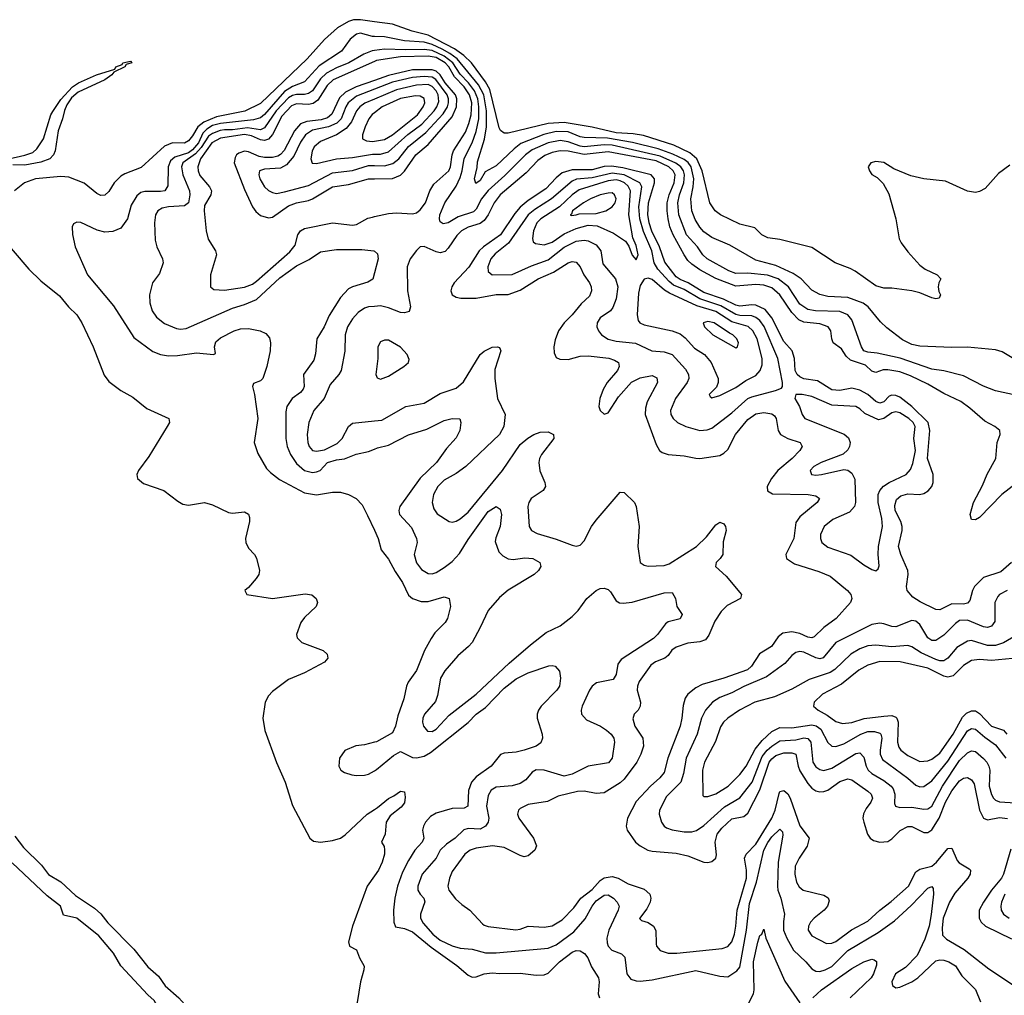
# Model space of a CAD drawing. Header units: inches. Extents: x 501365 to 657855, y 482276 to 547543.
# Tile 360 of 656: x 558224 to 563154, y 510503 to 515387. Entities that reach past the tile are written whole.
import ezdxf

# ---------------------------------------------------------------- set-up
doc = ezdxf.new("R2010")
doc.units = ezdxf.units.IN
doc.header["$MEASUREMENT"] = 0
doc.layers.add('A5551', color=7, linetype='Continuous')
doc.layers.add('A5561', color=7, linetype='Continuous')

msp = doc.modelspace()

# ---------------------------------------------------------------- linework, layer by layer
at = {"layer": 'A5551', "color": 5}
for points, elevation in [([(560000, 515376.6), (559930, 515386.7), (559894.6, 515385.4), (559870, 515378), (559814.7, 515345.3), (559750, 515288.1), (559663.6, 515190), (559430, 514966.5), (559350.9, 514929.1), (559210, 514900), (559145.5, 514874.5), (559115.5, 514850), (559090, 514804.8), (559070, 514780.3), (559050, 514768.5), (558990, 514769.9), (558950, 514753.4), (558833.1, 514646.8), (558750, 514615.7), (558730, 514603.6), (558697.6, 514570), (558670, 514526.4), (558650, 514508.2), (558630, 514507), (558610, 514517), (558547.8, 514567.8), (558470, 514598.9), (558430, 514602.5), (558303.6, 514590), (558247.8, 514570), (558198.3, 514530)], 1820), ([(560000, 515302.8), (559990, 515303.2), (559930, 515318.5), (559910, 515315), (559879.5, 515290), (559835.5, 515230), (559723.5, 515156.5), (559650, 515076), (559590, 515053), (559550, 515027.7), (559450, 514912.5), (559430, 514895.8), (559394.5, 514885.5), (559230, 514867.9), (559190, 514856.3), (559160.5, 514839.5), (559141.9, 514818.1), (559119.3, 514770), (559090, 514734.8), (559070, 514721.1), (559001.1, 514698.9), (558979.4, 514680.7), (558967.8, 514650), (558965.1, 514554.9), (558950.2, 514530), (558930, 514526.3), (558850, 514527.1), (558830, 514521.1), (558810, 514504.8), (558782.3, 514457.7), (558764.1, 514390), (558730, 514344), (558690, 514325.7), (558650, 514322.6), (558612.9, 514332.9), (558530, 514372.3), (558510, 514373.2), (558494.4, 514365.6), (558487.3, 514350), (558488, 514312), (558501.7, 514250), (558564.5, 514110), (558694.5, 513954.5), (558795.5, 513795.5), (558890, 513726), (558930, 513710.2), (558970, 513703.8), (559014.9, 513705.1), (559110, 513719.8), (559195.3, 513710), (559204.8, 513715.2), (559200.2, 513750), (559205.6, 513774.4), (559230, 513794.6), (559298.4, 513830), (559330, 513839.4), (559370, 513841.5), (559428.9, 513828.9), (559456.7, 513816.7), (559474.2, 513794.2), (559479.3, 513770), (559478, 513730), (559461.8, 513650), (559441.3, 513590), (559430, 513579.8), (559394, 513566), (559390.2, 513550), (559399.9, 513510), (559416.6, 513390), (559397.5, 513270), (559416.1, 513216.1), (559460.6, 513140.6), (559480, 513120), (559525.5, 513085.5), (559650, 513018.9), (559710, 513009), (559790, 513021.1), (559830, 513021.3), (559870.8, 513010.7), (559908.5, 512990), (559938.2, 512958.2), (559965.7, 512905.7), (560000, 512831.4)], 1840), ([(560000, 515233.2), (559988.4, 515231.6), (559946.6, 515213.4), (559871.9, 515170), (559810, 515146.3), (559760.2, 515119.8), (559729.7, 515090.3), (559690, 515030.3), (559670, 515016.6), (559650, 515011.9), (559610, 515011.8), (559590, 515007.2), (559570, 514996.1), (559508.8, 514931.2), (559450, 514844.7), (559430, 514835.7), (559364.9, 514844.9), (559290, 514835), (559250, 514834.7), (559228.1, 514832), (559190, 514817.3), (559170, 514803.6), (559132.9, 514747.1), (559105.1, 514714.9), (559041.3, 514670), (559033.9, 514650), (559041.2, 514610), (559074, 514530), (559076.5, 514510), (559069.6, 514470.4), (559050, 514455.3), (558970, 514449.9), (558937.1, 514442.9), (558915.5, 514430), (558903.5, 514410), (558899.2, 514370), (558902.5, 514282.5), (558910.2, 514250), (558938.7, 514190), (558943.1, 514170), (558923.4, 514116.6), (558888.8, 514070), (558874.7, 514010), (558875.6, 513970), (558888.3, 513930), (558910, 513898.5), (558950, 513866.5), (559010, 513840.2), (559030, 513837.7), (559058.3, 513841.7), (559290, 513942.8), (559350, 513960.6), (559410, 513986.7), (559525.9, 514094.1), (559610, 514154.3), (559673.4, 514186.6), (559730, 514225.2), (559810, 514236.1), (559936.4, 514236.4), (559998, 514230), (560000, 514228.2)], 1860), ([(558170, 514690.3), (558250, 514707.9), (558290, 514721.5), (558310, 514739.5), (558343.5, 514790), (558380.8, 514910), (558390, 514926.7), (558430, 514986.7), (558488.6, 515050), (558518.4, 515070), (558609.5, 515110), (558700.4, 515139.6), (558705.1, 515150), (558737, 515163), (558741.2, 515170), (558779.8, 515179.8), (558786, 515170), (558758, 515162), (558750.5, 515150), (558695.6, 515124.4), (558685.5, 515110), (558650, 515085.7), (558516.7, 515023.3), (558484.2, 514995.8), (558460.2, 514959.8), (558448.1, 514931.9), (558438.5, 514890), (558416.9, 514830), (558401.5, 514730), (558393.5, 514710), (558375.8, 514690), (558330, 514673.2), (558250, 514659.2), (558190, 514659.8)], 1780), ([(560000, 515178), (559793.7, 515086.3), (559763.4, 515056.6), (559716.3, 514983.7), (559693.4, 514966.6), (559670, 514962.1), (559610, 514966), (559584.5, 514955.5), (559536.4, 514903.6), (559490, 514811.8), (559470, 514789.4), (559450, 514782.3), (559430, 514784.6), (559385.5, 514805.5), (559350, 514811.3), (559230, 514793.1), (559186.1, 514770), (559128.7, 514690), (559115.7, 514650), (559117.2, 514630), (559126.4, 514606.4), (559174.4, 514550), (559185, 514530), (559181.5, 514510), (559150, 514456), (559147.2, 514430), (559157.8, 514330), (559167.3, 514287.3), (559204.6, 514230), (559208.8, 514210), (559179.6, 514110), (559179.3, 514050), (559196.5, 514036.5), (559250, 514032.2), (559350, 514047.2), (559390, 514063.1), (559410, 514078.1), (559576, 514224), (559602.7, 514257.3), (559617, 514310), (559629.9, 514330), (559650, 514341.6), (559790, 514370.1), (559890, 514357.7), (559910, 514362), (559967.5, 514392.5), (559990, 514398.9), (560000, 514401)], 1880), ([(560000, 515082.7), (559909.3, 515050.7), (559856.2, 515023.8), (559825.2, 514994.8), (559787, 514913), (559765.2, 514894.8), (559734, 514886), (559662.4, 514877.6), (559630, 514864.7), (559599.3, 514830), (559547.8, 514732.2), (559530, 514712.1), (559516.1, 514703.9), (559490, 514696.9), (559450, 514696.8), (559422.5, 514702.5), (559370, 514725.1), (559350, 514729.1), (559321.3, 514718.7), (559308.9, 514710), (559302.8, 514697.2), (559298.2, 514670), (559350, 514536.9), (559389.6, 514449.6), (559405.9, 514425.9), (559430, 514406.3), (559470, 514394.3), (559490, 514398.8), (559570, 514455.1), (559609.4, 514470.6), (559670, 514482.2), (559689.7, 514490.3), (559790, 514549.3), (559870, 514561), (559970, 514589.3), (560000, 514589.9)], 1920), ([(560000, 515038.4), (559910, 515003.6), (559868.5, 514970), (559856.4, 514950), (559833.5, 514890), (559811.9, 514868.1), (559770.2, 514849.8), (559690, 514833.2), (559654.9, 514810), (559630, 514773), (559597.1, 514702.9), (559560.2, 514659.8), (559530, 514644), (559450, 514638.4), (559425.2, 514630), (559421.2, 514610), (559426.7, 514590), (559449.5, 514550), (559470, 514531.6), (559490, 514521), (559510, 514517), (559550, 514524.6), (559670, 514556.6), (559790, 514619.4), (559890, 514632.3), (559970, 514656.7), (560000, 514656.4)], 1940), ([(560000, 514988.9), (559951.6, 514968.4), (559926.6, 514950), (559910.1, 514930), (559885.1, 514874.9), (559858.1, 514841.9), (559810, 514810.3), (559730, 514777.5), (559699.3, 514750), (559688.1, 514728.1), (559681.7, 514690), (559688.9, 514668.9), (559710, 514666.3), (559810, 514690.5), (559890, 514696.3), (559990, 514713.2), (560000, 514713.4)], 1960), ([(560000, 514920.3), (559988.4, 514911.6), (559972.7, 514890), (559953.5, 514850), (559939.8, 514810), (559941.3, 514790), (559960.7, 514780.7), (559990, 514777.6), (560000, 514779.2)], 1980), ([(558120.9, 514310), (558270, 514137.7), (558330, 514079.7), (558423.7, 514003.7), (558468.8, 513948.8), (558510, 513908.7), (558534.7, 513870), (558591.4, 513750), (558647.2, 513607.2), (558670, 513574.9), (558730, 513530.4), (558790, 513497.1), (558860.7, 513440.7), (558971, 513390), (558974, 513370), (558963, 513350), (558870, 513199.6), (558819.3, 513130), (558810.5, 513110), (558813.4, 513090), (558844.8, 513064.8), (558946, 513030), (559016.1, 512976.1), (559041.6, 512961.6), (559070, 512957.1), (559150.3, 512970.3), (559190, 512958.4), (559270, 512920.4), (559290, 512917.1), (559350, 512922.8), (559370, 512911), (559375.5, 512895.5), (559375.5, 512875.5), (559354, 512790), (559356.4, 512770), (559370, 512740.7), (559399.1, 512710), (559410, 512691), (559425.5, 512630), (559422, 512610), (559408, 512590), (559370, 512544), (559351.3, 512530), (559362, 512510), (559490, 512489.2), (559652.9, 512512.9), (559687.1, 512507.1), (559707.7, 512490), (559714.9, 512470), (559708.2, 512450), (559650, 512394.7), (559632, 512370), (559610.5, 512310), (559612.8, 512292.8), (559637.3, 512270), (559742.8, 512230), (559764, 512210), (559767.7, 512190), (559750.6, 512170), (559650, 512117.4), (559570, 512083.4), (559490, 512023.8), (559470, 512002.3), (559453.4, 511970), (559441.6, 511890), (559451, 511829), (559510, 511669.2), (559553.9, 511570), (559590, 511452.7), (559676.2, 511290), (559694.9, 511274.9), (559730, 511269.4), (559790, 511277.8), (559830, 511290.6), (559853.9, 511306.1), (559964.1, 511410), (560000, 511433.1)], 1820), ([(560000, 514120.4), (559991.5, 514088.5), (559967.8, 514072.2), (559890.2, 514049.8), (559870, 514039.6), (559830, 513996.8), (559774.2, 513905.8), (559748, 513850), (559711.8, 513790), (559705.4, 513714.5), (559697, 513683), (559645.5, 513610), (559649.2, 513550), (559643.2, 513536.8), (559630, 513519.8), (559588.9, 513490), (559561.8, 513450), (559556.1, 513423.9), (559556, 513290), (559563, 513250), (559579.4, 513210), (559610, 513164.9), (559650, 513130.2), (559690, 513120.7), (559710, 513123.2), (559729.3, 513130), (559765.2, 513170), (559810, 513183), (559850, 513188.2), (559908.1, 513211.9), (559970, 513225.9), (560000, 513237.4)], 1860), ([(560000, 513951.5), (559970, 513949.4), (559950, 513943), (559918.3, 513921.7), (559890.1, 513890), (559865.1, 513850), (559853.5, 513810), (559851.8, 513728.2), (559833.9, 513630), (559822.2, 513610), (559778.8, 513561.2), (559749.1, 513490.9), (559697.3, 513430), (559672.1, 513370), (559663.8, 513310), (559666.9, 513270), (559673.3, 513250), (559690.5, 513230.5), (559710, 513226.6), (559750, 513233.3), (559814.3, 513265.7), (559838.2, 513290), (559870.3, 513349.7), (559890, 513366.9), (560000, 513378.1)], 1880), ([(560000, 511770.1), (559950, 511757.6), (559907.7, 511752.3), (559851.3, 511728.7), (559824.7, 511690), (559822, 511650), (559832, 511630), (559850, 511618), (559887.1, 511607.1), (559910, 511602.8), (559950, 511604.9), (559970, 511610.6), (560000, 511627.1)], 1840), ([(558200.3, 511300.3), (558243.9, 511243.9), (558334, 511154), (558368.4, 511108.4), (558430.4, 511070.4), (558502.9, 511002.9), (558599, 510939), (558631.2, 510911.2), (558666.3, 510866.3), (558795, 510735), (558865, 510645), (558919.3, 510599.3), (558953.3, 510550), (559021.8, 510490), (559091.8, 510411.8), (559125.9, 510365.9), (559194.6, 510294.6), (559246.6, 510230), (559367.8, 510027.8), (559390.3, 510000)], 1780), ([(559268.3, 510000), (559257, 510017), (559229.1, 510050), (559152.2, 510192.2), (558978.6, 510378.6), (558926.4, 510426.4), (558897, 510477), (558865.4, 510505.4), (558730, 510651.3), (558694.7, 510714.7), (558620.2, 510800.2), (558510, 510888.8), (558444.1, 510904.1), (558428.6, 510950), (558361.2, 511001.2), (558186.1, 511166.1)], 1780), ([(560000, 511101), (559964.6, 511050), (559890.2, 510850), (559870.5, 510770.5), (559874.8, 510750), (559910.3, 510730.3), (559926, 510690), (559948.8, 510648.8), (559947.7, 510630), (559930.3, 510570), (559913.4, 510466.6), (559901.4, 510438.6), (559877.1, 510410), (559874.9, 510390), (559907.6, 510270), (559957, 510170), (559975, 510095), (559988.6, 510068.6), (560000, 510063.8)], 1820)]:
    msp.add_lwpolyline(points, dxfattribs=dict(at, elevation=elevation))
at = {"layer": 'A5561', "color": 5}
for points, elevation in [([(563182, 514658), (563124, 514616), (563057.5, 514542.5), (563030, 514526), (563010, 514520.9), (562970, 514527.6), (562858.4, 514578.4), (562750, 514589.7), (562685.9, 514605.9), (562600.1, 514640.1), (562550, 514672.7), (562510, 514677.2), (562486, 514670), (562471.3, 514650), (562478, 514630), (562490, 514612), (562516.9, 514596.9), (562546.4, 514566.4), (562574.9, 514514.9), (562610.6, 514390), (562627.3, 514290), (562637.3, 514270), (562670, 514224.9), (562730, 514158), (562757.3, 514137.3), (562818, 514110), (562836, 514090), (562826, 514070), (562822.8, 514050), (562826, 514026), (562834.8, 514010), (562826.8, 513993.2), (562810, 513989.5), (562790, 513994), (562730, 514019.5), (562690, 514029.5), (562590, 514043.6), (562550, 514043), (562510, 514054), (562407.4, 514127.4), (562381.8, 514141.8), (562307.3, 514170), (562190, 514246), (562030, 514286), (561970, 514294.7), (561939.5, 514310), (561904.7, 514344.7), (561830, 514363.4), (561733.3, 514410), (561705.3, 514430), (561679.4, 514470), (561640.7, 514630), (561614, 514690), (561580, 514720), (561498.3, 514758.3), (561346.7, 514806.7), (561295.5, 514815.5), (561210, 514820.9), (561090, 514848.5), (560950, 514872.5), (560870, 514867.5), (560670, 514819.5), (560650, 514818.2), (560631.3, 514831.3), (560625.2, 514845.2), (560577.6, 515037.6), (560555.5, 515075.5), (560486.5, 515170), (560448.1, 515208.1), (560401.4, 515241.4), (560270, 515309.1), (560189.3, 515329.3), (560090, 515363.6), (560000, 515376.6)], 1820), ([(563210, 513683.7), (563143.6, 513723.6), (563110, 513734.8), (562970, 513747.9), (562890, 513745.4), (562730, 513751.9), (562690, 513761.3), (562643.9, 513783.9), (562564.8, 513844.8), (562534.4, 513874.4), (562471.9, 513950), (562447.7, 513967.7), (562370, 513996.9), (562270, 514001.9), (562230, 514010.6), (562190, 514033.2), (562136, 514090), (562095.9, 514115.9), (562010, 514155.7), (561910, 514182.7), (561778.9, 514258.9), (561690, 514295.8), (561650, 514325.4), (561628.8, 514348.8), (561606.5, 514386.5), (561589.5, 514430), (561584.1, 514490), (561596.1, 514550), (561599.1, 514590), (561586.2, 514650), (561571.1, 514671.1), (561550, 514687.4), (561494, 514714), (561420.5, 514740.5), (561291.8, 514771.8), (561166.2, 514793.8), (561050, 514796.4), (561030, 514800.1), (560970, 514824.7), (560910, 514826.6), (560847.6, 514812.4), (560733.7, 514766.3), (560699.8, 514740.2), (560610, 514655.4), (560554.6, 514625.4), (560530, 514582.3), (560507.6, 514567.6), (560500.8, 514590), (560513.9, 514646.1), (560515.8, 514675.8), (560550.6, 514789.4), (560561.6, 514850), (560560.6, 514930), (560547.8, 515010), (560520.5, 515060.5), (560415.1, 515190), (560378, 515218), (560338.7, 515238.7), (560290, 515261.9), (560250, 515273.6), (560150, 515281.1), (560050, 515300.5), (560000, 515302.8)], 1840), ([(563210, 513507), (563110, 513528.2), (563050, 513552.2), (562950, 513603.7), (562850, 513629.2), (562790, 513638), (562631.9, 513691.9), (562517.5, 513717.5), (562470, 513722.7), (562450.9, 513730), (562439.1, 513750), (562390, 513884), (562369.8, 513910), (562330, 513925.7), (562209, 513929), (562170, 513935.6), (562130, 513962.6), (562072.9, 514050), (562020.8, 514090), (561967.7, 514107.7), (561870, 514117.7), (561810, 514115.7), (561774, 514130), (561666.1, 514190), (561644.7, 514210), (561617.1, 514250), (561561.9, 514310), (561524.9, 514410), (561518.9, 514470), (561527.8, 514510), (561549.5, 514570.5), (561552.8, 514610), (561547.9, 514630), (561534.6, 514650), (561508.7, 514668.7), (561430, 514704), (561190, 514758.6), (561150, 514760.5), (561050, 514750.4), (561030, 514753.6), (560970, 514776), (560930, 514782.2), (560870, 514769.9), (560790, 514735.7), (560756.9, 514710), (560653.4, 514606.6), (560570, 514531.1), (560536.7, 514490), (560510, 514438.9), (560495.8, 514424.2), (560420.1, 514399.9), (560370, 514370.6), (560344.4, 514364.4), (560330, 514374.5), (560325.9, 514390), (560328.2, 514410), (560353.3, 514470), (560410, 514553.5), (560430, 514596.6), (560440.1, 514630), (560450, 514692.1), (560490, 514770.8), (560510, 514826.4), (560522.1, 514890), (560523.1, 514950), (560518, 514990), (560501.4, 515030), (560470.9, 515070.9), (560430, 515114.3), (560392.8, 515170), (560350, 515204.9), (560290, 515232), (560250, 515238.1), (560155.7, 515235.7), (560050, 515239.9), (560000, 515233.2)], 1860), ([(560000, 514401), (560070, 514416.1), (560110, 514420.1), (560190, 514415.6), (560210, 514419.7), (560230, 514434.5), (560256.4, 514470), (560277.8, 514530), (560297.2, 514562.8), (560372.2, 514630), (560380.7, 514650), (560388.6, 514710), (560395.3, 514730), (560455.9, 514824.1), (560473.6, 514866.4), (560485, 514910), (560487, 514970), (560476.4, 515010), (560450.1, 515050.1), (560400.7, 515100.7), (560372.7, 515150), (560355, 515170), (560310, 515196.7), (560270, 515204.8), (560130, 515201.4), (560010, 515182.4), (560000, 515178)], 1880), ([(560000, 514589.9), (560090, 514591.6), (560130, 514608.9), (560151.3, 514628.7), (560208.3, 514710), (560270, 514762.4), (560390, 514900.5), (560411.6, 514950), (560412.7, 514990), (560405.6, 515010), (560353.8, 515070), (560330, 515110.2), (560310, 515129), (560290, 515136.1), (560190, 515136.4), (560070, 515107.4), (560000, 515082.7)], 1920), ([(560000, 514656.4), (560050, 514655.9), (560093, 514667), (560122, 514690), (560170, 514752.2), (560258.1, 514821.9), (560344.7, 514915.3), (560366.5, 514950), (560371.8, 514970), (560371.5, 514990), (560363.8, 515010), (560307.4, 515087.4), (560290, 515099.5), (560250, 515102.8), (560190, 515097.3), (560090, 515073.2), (560000, 515038.4)], 1940), ([(560000, 514713.4), (560030, 514713.9), (560070, 514725.8), (560167.2, 514812.8), (560236.8, 514863.2), (560298.9, 514930), (560313.1, 514950), (560322.6, 514977.4), (560318.8, 515010), (560308.6, 515030), (560290, 515052.6), (560270, 515062.5), (560210, 515059), (560110, 515035.5), (560000, 514988.9)], 1960), ([(560000, 514779.2), (560050, 514786.7), (560090, 514810.1), (560216, 514910), (560244.6, 514950), (560252.6, 514970), (560250, 514992.7), (560230, 515003.2), (560205.6, 515005.6), (560130, 514991.9), (560039.2, 514950), (560000, 514920.3)], 1980), ([(563230, 513077.8), (563141.9, 513010), (563030, 512894.2), (563010, 512883.1), (562990, 512885.1), (562983.1, 512910), (562999.9, 512970), (563044.4, 513055.6), (563067.8, 513112.2), (563110.5, 513190), (563118.4, 513270), (563132.6, 513310), (563130.9, 513330.9), (563106.6, 513350), (563056.5, 513376.5), (562981.7, 513441.7), (562935.2, 513475.2), (562850, 513514.9), (562770, 513561.5), (562683.5, 513603.5), (562630, 513623.4), (562570, 513634.3), (562546.4, 513633.6), (562510, 513621.3), (562490, 513627), (562458.1, 513658.1), (562383.2, 513683.2), (562362.1, 513702.1), (562338.5, 513738.5), (562296.8, 513770), (562289.4, 513789.4), (562284.5, 513830), (562271.4, 513850), (562230, 513864.5), (562150, 513872.9), (562124.4, 513884.4), (562090, 513920.3), (562030.3, 514010.3), (561990, 514044.2), (561950, 514057.1), (561910, 514061.9), (561810, 514052.4), (561710, 514090.6), (561630, 514134.9), (561590, 514162.5), (561570, 514181.8), (561550.7, 514210), (561495.7, 514310), (561479.5, 514350), (561470.4, 514390.4), (561465.3, 514430), (561466.4, 514470), (561475.9, 514510), (561500.6, 514570), (561505.6, 514610), (561496, 514630), (561474.5, 514650), (561410, 514679.4), (561170, 514724.7), (561050, 514711.9), (560970, 514728.4), (560930, 514730.7), (560890, 514722.1), (560853, 514707), (560817.8, 514682.2), (560759.9, 514620.1), (560630.5, 514509.5), (560599.3, 514470), (560570, 514409.9), (560550, 514381.8), (560530, 514366.7), (560470, 514347.4), (560436.8, 514330), (560413.4, 514306.6), (560370, 514242.9), (560353.5, 514226.5), (560330, 514220.1), (560310, 514224.5), (560250, 514251.4), (560230, 514249), (560210, 514232), (560178.4, 514190), (560164.7, 514150), (560165.1, 514030), (560180.5, 513950), (560173.9, 513926.1), (560150, 513918.9), (560130, 513921.7), (560070, 513944.7), (560030, 513953.6), (560000, 513951.5)], 1880), ([(563190, 512669.1), (563136.8, 512623.2), (563050, 512594.3), (563004.3, 512550), (562994.3, 512530), (562980.5, 512479.5), (562970, 512465.8), (562950, 512461.8), (562890, 512462.9), (562830, 512432.5), (562810, 512433.6), (562732.2, 512472.2), (562695.9, 512495.9), (562667.5, 512530), (562663.8, 512550), (562671.9, 512610), (562669.9, 512630), (562635.3, 512710), (562623.6, 512750), (562642.1, 512830), (562641.8, 512850), (562635.3, 512875.3), (562607.4, 512930), (562604.8, 512955.2), (562614.3, 512985.7), (562636.1, 513003.9), (562670, 513013.2), (562729.3, 513010.7), (562750, 513014.3), (562772.1, 513027.9), (562789.9, 513050.1), (562796.8, 513070), (562797.7, 513110), (562769.5, 513190), (562780.9, 513330), (562772.9, 513370), (562690.4, 513450.4), (562630, 513497), (562610, 513505.5), (562590, 513507.8), (562577.6, 513502.4), (562550, 513474), (562530, 513466.6), (562510, 513475.5), (562470.8, 513510), (562430, 513532.8), (562390, 513541.5), (562330, 513530.3), (562290, 513533.9), (562218.7, 513578.7), (562150, 513589.2), (562130, 513599), (562117.1, 513610), (562105.8, 513630), (562103.1, 513690), (562091.6, 513730), (562050, 513776.6), (561990, 513894.8), (561956.2, 513936.2), (561910, 513958.3), (561890, 513960.2), (561830, 513953.4), (561810, 513958.5), (561748.3, 513988.3), (561650, 514021.8), (561570.7, 514070), (561530, 514086.6), (561510, 514100.1), (561453.6, 514173.6), (561427.7, 514250), (561388.4, 514328.4), (561374.8, 514370), (561369, 514411), (561372.6, 514470), (561401.5, 514570), (561401.8, 514590), (561385.2, 514610), (561244.6, 514644.6), (561186.2, 514653.8), (561150, 514651.1), (561090, 514635.8), (560990, 514635.9), (560940.5, 514619.5), (560910, 514595.6), (560859.1, 514540.9), (560770, 514481.6), (560730, 514449.1), (560703, 514417), (560630.6, 514309.4), (560545.4, 514250), (560524.8, 514230), (560472.1, 514147.9), (560399.5, 514070), (560387.4, 514050), (560382.5, 514030), (560390.2, 514010), (560410, 513998.4), (560433, 513993), (560510, 513993.4), (560610, 514010.6), (560670, 514011.5), (560730, 514033.6), (560820.2, 514090), (560897.3, 514122.7), (560970, 514170.1), (560990, 514176.6), (561010, 514172.9), (561029.6, 514149.6), (561049, 514109), (561077, 514070), (561086, 514050), (561087.4, 514030), (561076.5, 514003.5), (561035.5, 513964.5), (560990.4, 513909.6), (560950.8, 513870), (560921.8, 513830), (560904.8, 513784.8), (560898.7, 513750), (560900, 513720), (560910, 513696.4), (560927.7, 513687.7), (560970, 513686.1), (561030, 513702.1), (561070, 513703.9), (561173.2, 513693.2), (561202.5, 513682.5), (561221.5, 513670), (561225.6, 513650), (561217.6, 513630), (561165, 513570), (561145, 513535), (561128.8, 513490), (561123.5, 513450), (561130, 513430.6), (561150, 513412.4), (561170, 513419.5), (561221.4, 513498.6), (561287.8, 513572.2), (561330, 513593.2), (561390, 513605.6), (561413.8, 513593.8), (561416.8, 513570), (561366, 513474), (561357.4, 513442.6), (561356.3, 513410), (561410, 513259.6), (561427.5, 513230), (561440.9, 513220.9), (561470.6, 513210.6), (561550, 513203.4), (561610, 513191.8), (561630, 513191), (561730, 513206), (561750, 513216.6), (561770, 513234.5), (561808.2, 513310), (561870, 513386.2), (561910, 513413.5), (561950, 513421.2), (561990, 513414.6), (562003.2, 513403.2), (562010.8, 513390), (562020.7, 513330), (562032.6, 513310), (562069, 513290), (562131.8, 513270), (562141.8, 513250), (562129.4, 513230), (562091.9, 513190), (562019.8, 513130), (561987.8, 513090), (561966.3, 513050), (561967.6, 513027.6), (561992.8, 513012.8), (562171.3, 513010), (562210, 513003.6), (562228.8, 512990), (562216.1, 512970), (562130, 512898.5), (562110.1, 512870), (562100.4, 512790), (562059.2, 512710), (562062.7, 512690), (562103.4, 512663.4), (562225.3, 512625.3), (562281.3, 512601.3), (562368.9, 512530), (562386, 512510), (562390.3, 512490), (562383.1, 512470), (562311.2, 512390), (562250, 512344.9), (562202.2, 512297.8), (562190, 512292.3), (562170, 512295.5), (562130, 512314.9), (562090, 512323.2), (562044.7, 512315.3), (562021.6, 512298.4), (561988.4, 512250), (561927.6, 512212.4), (561887.7, 512150), (561867.5, 512132.5), (561750, 512090.4), (561640.3, 512059.7), (561610, 512043), (561569.3, 512010), (561556.6, 511990), (561545.6, 511954.4), (561539.1, 511890), (561530.1, 511850), (561469.5, 511690.5), (561450, 511618.6), (561428.7, 511591.3), (561381.6, 511550), (561310, 511473.2), (561266.5, 511390), (561260.2, 511350), (561264.8, 511330), (561307.8, 511270), (561330, 511250.7), (561368.1, 511230), (561390, 511224.5), (561510, 511215.2), (561570, 511200.8), (561650, 511170.3), (561670, 511168.4), (561690, 511173.4), (561709.8, 511190.2), (561713.1, 511206.9), (561705.4, 511270), (561716.2, 511310), (561739.9, 511340.1), (561790, 511387.2), (561850, 511398.7), (561870, 511415.3), (561930, 511531.3), (561977, 511670), (561990, 511687.5), (562010, 511703.1), (562050, 511717.3), (562090, 511717.5), (562109.6, 511709.6), (562121.3, 511650), (562130, 511627.4), (562170, 511564.2), (562190, 511540.1), (562210, 511526.1), (562230, 511520.9), (562250, 511523.1), (562270, 511530.6), (562330, 511572.7), (562370, 511586), (562390, 511581.7), (562470, 511525.5), (562486.2, 511510), (562492.9, 511490), (562485.9, 511470), (562461.7, 511438.3), (562448.5, 511411.5), (562446.1, 511390), (562449.7, 511370), (562469.3, 511309.3), (562482, 511290), (562498.2, 511278.2), (562530, 511269.4), (562570, 511273.1), (562590, 511286.3), (562632.2, 511327.8), (562670, 511348.5), (562690, 511349), (562750, 511317.5), (562770, 511318.9), (562790, 511331.6), (562828.1, 511390), (562859.8, 511470), (562890, 511525.9), (562930, 511576), (562950, 511590.8), (562970, 511593.4), (562990, 511581.6), (563001.9, 511561.9), (563030.1, 511430.1), (563049.7, 511389.7), (563070, 511382.1), (563130, 511393.9), (563168.8, 511388.8)], 1920), ([(560000, 514228.2), (560014.9, 514214.9), (560018.7, 514190), (560000, 514120.4)], 1860), ([(560000, 513378.1), (560038, 513382), (560156.9, 513450), (560250, 513467.1), (560330, 513516), (560410, 513542.3), (560445.5, 513574.5), (560530, 513710.1), (560550, 513727), (560590, 513747.9), (560616, 513750), (560625.7, 513745.7), (560633.8, 513730), (560603.8, 513636.2), (560602.4, 513590), (560615.9, 513490), (560655, 513410), (560648.4, 513350), (560626.9, 513310), (560457.1, 513150), (560410, 513115.6), (560350, 513081.1), (560317.6, 513050), (560295.1, 513010), (560288.8, 512970), (560298.1, 512938.1), (560313.8, 512913.8), (560374.3, 512874.3), (560390, 512871.6), (560410, 512876.2), (560430, 512887.8), (560470, 512921.9), (560641.8, 513130), (560730, 513259.8), (560768.3, 513291.8), (560798.9, 513310), (560830, 513321.6), (560870, 513323.8), (560896.5, 513310), (560898.6, 513290), (560836.8, 513210), (560826.4, 513190), (560823.1, 513170), (560827.8, 513127.8), (560853.1, 513070), (560855.8, 513050), (560845.2, 513030), (560785.2, 512990), (560773.5, 512970), (560768.8, 512950), (560774.7, 512850), (560785.7, 512830), (560815.1, 512815.1), (560910, 512786.3), (560990, 512755.8), (561010, 512751.1), (561030, 512756.5), (561050, 512778.5), (561086.7, 512850), (561110, 512881.8), (561230, 513022.3), (561250, 513020.8), (561302, 512970), (561310.1, 512950.1), (561326.1, 512850), (561319, 512750), (561331.3, 512670), (561350, 512656.6), (561371.1, 512651.1), (561450, 512654.5), (561476.3, 512663.7), (561613.3, 512750), (561662.2, 512797.8), (561710, 512857.4), (561730, 512871.8), (561750, 512862.4), (561757.7, 512850), (561761.3, 512830), (561746.3, 512773.7), (561743.9, 512710), (561730.8, 512689.2), (561710.3, 512670), (561707.4, 512650), (561761.7, 512601.7), (561837.6, 512510), (561833, 512490), (561765.5, 512454.5), (561735.7, 512424.3), (561704.7, 512375.3), (561674.6, 512305.4), (561656.9, 512283.1), (561630, 512271.9), (561570, 512266.2), (561510, 512245.6), (561489.4, 512230.6), (561470, 512204.1), (561453.6, 512190), (561408.1, 512171.9), (561384.6, 512155.4), (561326.1, 512073.9), (561316.4, 512050), (561315.9, 512030), (561331.5, 511970), (561330.1, 511950), (561319.7, 511930), (561301.2, 511910), (561293.2, 511886.8), (561303.3, 511850), (561344.2, 511790), (561346.4, 511750), (561333.6, 511710), (561313.4, 511670), (561250, 511584.9), (561230, 511567), (561150, 511517.2), (561110, 511513.5), (561050, 511525.6), (561016.7, 511523.3), (560919.2, 511500.8), (560866, 511474), (560770, 511458.4), (560730, 511438), (560721.6, 511430), (560716.3, 511410), (560723, 511390), (560797.2, 511290), (560812, 511252), (560803.2, 511230), (560770, 511200.9), (560750, 511196.9), (560730, 511202.4), (560650, 511242.5), (560591.3, 511251.4), (560510, 511239.9), (560479.7, 511230), (560452.6, 511210), (560390, 511123.1), (560375.4, 511090), (560368.4, 511050), (560373.5, 511030), (560406.6, 510986.6), (560437.7, 510957.7), (560477.6, 510930), (560541.2, 510861.2), (560550, 510853.6), (560570, 510847.6), (560708.7, 510831.3), (560730, 510833.6), (560770.6, 510849.4), (560850, 510843.8), (560890, 510851), (560939.4, 510880.6), (560998.3, 510941.7), (561034.2, 510990), (561090, 511032.2), (561130, 511078.1), (561150, 511091.5), (561190, 511097.2), (561219.7, 511090), (561270, 511060.9), (561350, 511035.3), (561378.6, 511010), (561384.6, 510990), (561380.9, 510970), (561363.3, 510936.7), (561327.2, 510887.2), (561337.5, 510877.5), (561370, 510867.6), (561396.9, 510850), (561408.2, 510828.2), (561410, 510760.7), (561413, 510750), (561430, 510728.3), (561470, 510714.1), (561513.9, 510713.9), (561741.8, 510738.2), (561770, 510746.9), (561789.6, 510770.4), (561802.8, 510810), (561810.2, 510850), (561815.6, 510930), (561863, 511090), (561862.8, 511130), (561852.2, 511190), (561860.7, 511210), (561910, 511260.5), (561989.9, 511390), (562006.3, 511430), (562025.8, 511514.2), (562030, 511523.2), (562050, 511529), (562070, 511511.6), (562081.1, 511490), (562130, 511351.3), (562175.8, 511290), (562167, 511250), (562125.9, 511190), (562106.5, 511150), (562104.2, 511110), (562112.7, 511070), (562126, 511046), (562145.8, 511030), (562250, 511004.2), (562271.6, 510991.6), (562275.9, 510975.9), (562268.4, 510950), (562251, 510930), (562201.7, 510890), (562183.7, 510870), (562173.4, 510850), (562172, 510830), (562190, 510801.6), (562263, 510763), (562290, 510763.5), (562310, 510771.9), (562389.3, 510830.7), (562470, 510873.7), (562530.8, 510929.2), (562587.6, 510972.4), (562673.6, 511050), (562710, 511121.9), (562730, 511133.9), (562790, 511150.1), (562813.6, 511170), (562870, 511237.4), (562890, 511239.6), (562917.2, 511177.2), (562926.9, 511166.8), (562977, 511137), (562983.5, 511130), (562982.5, 511110), (562971.4, 511090), (562906.2, 511013.8), (562879.4, 510970), (562846.7, 510890), (562841.6, 510841.6), (562844.9, 510804.9), (562863.5, 510783.5), (562952.4, 510732.4), (563075.9, 510635.9), (563244.5, 510524.5)], 1880), ([(560000, 513237.4), (560016.3, 513243.7), (560070, 513256.9), (560170, 513308.5), (560262.4, 513337.6), (560350, 513381.2), (560390.2, 513390.2), (560428.1, 513388.1), (560433.4, 513370), (560427.9, 513330), (560410, 513293), (560360.5, 513239.5), (560311.5, 513170), (560228.7, 513091.3), (560126.8, 512950), (560122.9, 512930), (560126.4, 512910), (560185, 512845), (560211, 512790), (560213.5, 512770), (560199, 512710), (560210, 512668.8), (560235.3, 512635.3), (560270, 512613.8), (560290, 512612.7), (560310, 512619.8), (560350, 512644.7), (560390, 512675.3), (560426, 512714), (560470, 512784), (560570, 512925.7), (560610.2, 512950.2), (560630, 512937.3), (560636.2, 512910), (560630.1, 512850), (560607.3, 512792.7), (560604.7, 512775.3), (560623.5, 512723.5), (560642.3, 512702.3), (560670, 512687.4), (560695.5, 512684.5), (560753.8, 512693.8), (560793.4, 512690), (560828.4, 512670), (560833.1, 512650), (560820.9, 512630), (560800.2, 512610), (560670, 512530.6), (560625.9, 512494.1), (560569.4, 512430), (560530, 512344.4), (560489.3, 512270), (560471.5, 512248.5), (560417.5, 512202.5), (560352.1, 512127.9), (560331.6, 512090), (560315.6, 512004.4), (560305.7, 511974.3), (560251.3, 511910), (560242, 511890), (560240.6, 511870), (560245.4, 511850), (560266, 511826), (560290, 511824), (560310, 511834.6), (560374.6, 511905.4), (560510, 512011.1), (560674.3, 512165.7), (560781.8, 512258.2), (560860.7, 512319.3), (560930, 512353.4), (560990, 512399), (561019.8, 512430), (561063.2, 512490), (561110, 512530.1), (561130, 512538.8), (561150, 512541.2), (561170, 512534.2), (561182.7, 512522.7), (561210, 512477.4), (561227.8, 512467.8), (561245.9, 512465.9), (561290, 512471.7), (561450, 512518.3), (561490, 512519.1), (561506.7, 512490), (561513.8, 512450), (561540.2, 512410), (561530, 512388.1), (561470, 512371.9), (561456.7, 512363.3), (561417.7, 512310), (561397.3, 512290), (561236.2, 512183.8), (561218.5, 512161.5), (561210.7, 512109.3), (561195.8, 512084.2), (561112.5, 512067.5), (561090, 512050.8), (561077.4, 512030), (561040.6, 511950), (561034.7, 511930), (561037.2, 511910), (561062.4, 511882.4), (561132.4, 511850), (561162.4, 511830), (561185.3, 511810), (561198.9, 511790), (561201.7, 511770), (561190.2, 511690), (561172.7, 511667.3), (561070.5, 511650), (560989.6, 511610.4), (560950, 511600.4), (560850, 511630.7), (560810, 511631.5), (560790, 511620.3), (560757.4, 511582.6), (560730, 511563.9), (560690, 511551.9), (560610, 511545.3), (560584.8, 511530), (560570, 511503.6), (560561.8, 511450), (560572.9, 511390), (560569.6, 511370), (560556.8, 511350), (560530, 511335.4), (560470, 511338.3), (560448.1, 511331.9), (560404.9, 511290), (560360.8, 511259.2), (560330.1, 511230), (560309.4, 511190), (560239.8, 511110), (560218.3, 511050), (560217.8, 511030), (560229, 511010), (560247.7, 510990), (560251.8, 510971.8), (560230.1, 510910), (560230.1, 510890), (560243.5, 510863.5), (560292.5, 510810), (560330, 510779.4), (560390, 510751.2), (560430, 510739.6), (560490, 510733.7), (560556.3, 510716.3), (560610, 510715.8), (560870, 510739.1), (560910, 510756.3), (560998.4, 510821.6), (561054.6, 510885.4), (561090, 510949.2), (561110, 510975.3), (561150, 511005), (561170, 511006), (561196.8, 510990), (561215, 510970), (561224.8, 510950), (561221.2, 510930), (561173.8, 510830), (561164.5, 510790), (561165.6, 510765.6), (561170.2, 510750), (561188.2, 510730), (561237.6, 510710), (561254.6, 510694.6), (561263.8, 510610), (561284.4, 510584.4), (561310, 510575), (561330, 510573.8), (561390, 510580.9), (561610, 510627.5), (561730, 510599.8), (561770, 510596.5), (561814.8, 510625.2), (561830, 510644.9), (561863.1, 510830), (561877.3, 510962.7), (561912.5, 511070), (561950, 511229.1), (561970, 511268.4), (561990, 511295.9), (562030, 511334.7), (562042.3, 511322.3), (562045.3, 511305.3), (562021.8, 511170), (562018.5, 511050), (562019.9, 511030), (562034.9, 510990), (562052.6, 510910), (562047.5, 510872.5), (562048.7, 510830), (562064, 510790), (562098, 510730), (562160.6, 510670), (562190, 510635.5), (562210, 510624), (562230, 510623.1), (562256.8, 510630), (562290, 510647.8), (562370, 510727), (562521.6, 510818.4), (562604.4, 510875.6), (562687.5, 510952.5), (562770, 511039.3), (562790, 511048.5), (562797.8, 511037.8), (562799.8, 511010), (562787, 510907), (562778.1, 510850), (562755.8, 510784.2), (562717.4, 510702.6), (562658.2, 510641.8), (562609.4, 510610), (562590.3, 510570.3), (562593.1, 510553.1), (562610, 510540.9), (562630, 510543.8), (562690, 510570.8), (562721.1, 510590), (562810, 510675.5), (562830, 510681), (562850, 510678.8), (562875.5, 510670), (562910, 510650.2), (562941.1, 510601.1), (563010, 510531.8), (563034.9, 510470)], 1860), ([(560000, 512831.4), (560019.1, 512790), (560033.8, 512733.8), (560070, 512686.7), (560104, 512624), (560140.9, 512570), (560170, 512506), (560190, 512489.1), (560233.7, 512473.7), (560270, 512474), (560350, 512497.6), (560374, 512490), (560381.3, 512450), (560365.7, 512390), (560354.3, 512370), (560303, 512317), (560283.9, 512290), (560251.3, 512228.7), (560210, 512128.3), (560169.2, 512070), (560160.2, 512050), (560147.3, 511987.3), (560117.8, 511902.2), (560105, 511850), (560090, 511816.3), (560010, 511772.6), (560000, 511770.1)], 1840), ([(563168.5, 512530), (563130.2, 512510), (563120.9, 512499.1), (563106.8, 512470), (563105.5, 512374.5), (563089.5, 512350.5), (563070, 512345), (563050, 512347.2), (562970, 512380.7), (562930, 512378.8), (562910, 512365), (562850, 512305.6), (562810, 512279.2), (562790, 512279.9), (562770, 512292.4), (562730, 512358.8), (562710, 512376.8), (562690, 512379.5), (562610, 512348.1), (562590, 512348.5), (562550, 512363.4), (562530, 512365.9), (562490, 512359.6), (562310.1, 512269.9), (562246.8, 512193.2), (562230, 512187.8), (562210, 512191.8), (562150, 512220.4), (562130, 512223.6), (562110, 512218.8), (562090, 512204.4), (562055.1, 512164.9), (561962.9, 512097.1), (561850, 512048.4), (561790, 512017.5), (561730, 511994.5), (561692.8, 511970), (561657.7, 511930), (561637.4, 511890), (561616.4, 511810), (561561.6, 511690), (561547.1, 511612.9), (561533.3, 511570), (561462.3, 511497.7), (561426.5, 511430), (561425.5, 511410), (561436.6, 511370), (561450, 511350.2), (561462.3, 511342.3), (561491.2, 511331.2), (561550, 511321.4), (561590, 511321.5), (561612.2, 511327.8), (561650, 511353.9), (561752.6, 511447.4), (561830, 511492.4), (561891.5, 511570), (561942, 511698), (561966.2, 511730), (561988.9, 511751.1), (562030, 511776.7), (562110, 511781.8), (562150, 511791.3), (562170, 511788), (562184.2, 511770), (562195.7, 511670), (562210, 511646.6), (562230, 511633.2), (562250, 511629.1), (562290, 511639.4), (562410, 511714.4), (562430, 511717.2), (562450, 511694.6), (562461.9, 511650), (562471.9, 511630), (562490, 511614.2), (562550, 511579.1), (562587.5, 511550), (562597.1, 511537.1), (562605, 511510), (562603.2, 511463.2), (562609.4, 511449.4), (562630, 511443.5), (562690, 511445), (562750, 511435), (562770, 511436), (562790, 511450.1), (562844.2, 511550), (562930, 511679.2), (562970, 511717.3), (562990, 511726.3), (563010, 511723.2), (563050, 511689.4), (563066.7, 511670), (563076.4, 511650), (563081.2, 511630), (563077.4, 511550), (563088.8, 511508.8), (563099.8, 511490), (563110, 511479.8), (563130, 511472.4), (563210, 511466.3)], 1940), ([(563210, 512303), (563150, 512267), (563110, 512254.4), (563070, 512253.5), (562990, 512278.8), (562970, 512276), (562915.7, 512244.3), (562870, 512191.2), (562850, 512177.2), (562830, 512177), (562810, 512184.1), (562736.8, 512216.8), (562690, 512248.3), (562670, 512254.6), (562590, 512246.8), (562510, 512256.4), (562470, 512253.1), (562430, 512237.1), (562384.7, 512210), (562305.7, 512134.3), (562281.3, 512118.7), (562176.2, 512083.8), (562090, 512036.2), (562003.2, 511996.8), (561904, 511970), (561827.2, 511930), (561769.3, 511890), (561747.2, 511870), (561732.1, 511847.9), (561706.9, 511773.1), (561653.4, 511670), (561643.3, 511630), (561644.1, 511504.1), (561650, 511498.4), (561670, 511498.6), (561710, 511511.6), (561771.3, 511550), (561830, 511608.2), (561861.2, 511650), (561905.5, 511734.5), (561941.3, 511778.7), (561990, 511823.6), (562030, 511843.8), (562090, 511842.2), (562190, 511856.3), (562211.7, 511851.7), (562234.7, 511834.7), (562270, 511768.3), (562290.1, 511750.1), (562310, 511748.4), (562350, 511762.3), (562435, 511810), (562470, 511823.2), (562504.5, 511824.5), (562530, 511815.7), (562535.7, 511810), (562540.6, 511790), (562531.7, 511730), (562532.8, 511710), (562544, 511684), (562670.7, 511590.7), (562710, 511555.7), (562730, 511547.1), (562750, 511548.9), (562790, 511577.2), (562870, 511674.9), (562970, 511826.5), (562990, 511838.4), (563010, 511835.5), (563055.5, 511795.5), (563110, 511757.3), (563161, 511690)], 1960), ([(560000, 511627.1), (560010, 511632.7), (560096, 511704), (560130, 511723.6), (560190, 511694.3), (560210, 511691.1), (560250, 511699.6), (560281.6, 511718.4), (560470, 511868.6), (560510.2, 511909.8), (560556.5, 511943.5), (560650, 512040.5), (560710, 512086.8), (560770, 512116.9), (560872.7, 512152.7), (560890, 512154.9), (560904.7, 512150), (560926, 512126), (560932.4, 512090), (560926.4, 512050), (560913.4, 512030), (560834.7, 511950), (560821.2, 511930), (560815, 511910), (560815.2, 511890), (560839.5, 511810), (560841.1, 511790), (560832.8, 511767.2), (560810.5, 511750), (560750.4, 511730), (560710, 511719.9), (560650, 511715.8), (560631.2, 511708.8), (560584, 511650), (560510, 511597.4), (560486.5, 511570), (560470.9, 511529.1), (560468, 511450), (560450, 511440.2), (560390, 511438.1), (560310, 511415.5), (560281.6, 511398.4), (560256.4, 511370), (560245.1, 511350), (560241.2, 511330), (560247.1, 511290), (560238.9, 511270), (560201.7, 511230), (560170, 511178.8), (560140.8, 511119.2), (560116.5, 511050), (560102.1, 510990), (560095.6, 510930), (560096.9, 510870), (560106, 510846), (560150, 510837.7), (560190, 510820.3), (560284.4, 510744.4), (560413.2, 510653.2), (560470, 510604.5), (560490, 510594.1), (560510, 510595), (560550, 510610.9), (560590, 510615), (560628.3, 510611.7), (560730, 510614.8), (560810, 510603.9), (560850, 510605), (560870, 510614), (560927.3, 510670), (560990, 510718.4), (561010, 510727.8), (561030, 510725.8), (561052.1, 510712.1), (561069.2, 510690), (561086.5, 510646.5), (561122.7, 510590), (561125.9, 510570), (561120.9, 510510), (561126.8, 510490)], 1840), ([(563230, 512193.3), (563090, 512179.6), (563030, 512183.8), (562990, 512179.2), (562950, 512154.6), (562896.9, 512103.1), (562870, 512095.2), (562850, 512101), (562770, 512140.5), (562632.5, 512172.5), (562530, 512173.9), (562470, 512155.1), (562425.7, 512130), (562338.8, 512061.2), (562243.5, 512010), (562201.8, 511970), (562197.7, 511950), (562221.7, 511930), (562266.3, 511906.3), (562310, 511874.1), (562344, 511864), (562389.5, 511869.5), (562452, 511888), (562550, 511901.3), (562590, 511903.1), (562610, 511896.1), (562616.2, 511890), (562622.2, 511870), (562619.4, 511770), (562625.5, 511745.5), (562636.3, 511730), (562670, 511702.8), (562730, 511673.5), (562770, 511676.6), (562790, 511685.7), (562830, 511715.2), (562896.9, 511810), (562944.7, 511895.3), (562965, 511915), (562990, 511926.8), (563010, 511926.5), (563030, 511914.3), (563090, 511850.8), (563150.1, 511830.1), (563165.8, 511810)], 1980), ([(560000, 511433.1), (560016.4, 511443.6), (560070, 511488.6), (560097.8, 511502.2), (560130, 511525.7), (560150, 511522), (560154.7, 511494.7), (560150, 511466.9), (560134.2, 511445.8), (560078.9, 511401.1), (560058.7, 511370), (560053.7, 511310), (560034.8, 511270), (560048.7, 511248.7), (560051.1, 511231.1), (560050.1, 511210), (560038.6, 511170), (560020.1, 511130), (560000, 511101)], 1820), ([(563185.5, 511234.5), (563149.7, 511110), (563139, 511090), (563089.7, 511030), (563048.7, 510970), (563027.4, 510930), (563028.2, 510890), (563038, 510870), (563059.3, 510850), (563190, 510785.2)], 1920), ([(563156, 511010), (563139.6, 510970), (563135.5, 510950), (563137.6, 510930), (563150.2, 510910), (563177.2, 510890)], 1940), ([(561870, 510455.8), (561897.1, 510510), (561900.5, 510530), (561898.3, 510670), (561919, 510770), (561930, 510803.1), (561939.5, 510810), (561950, 510834.8), (561959.7, 510790), (562054.6, 510574.6), (562130, 510466.3)], 1840), ([(562194.2, 510490), (562238.2, 510530), (562390, 510637.3), (562450, 510671.5), (562490, 510684.5), (562501.6, 510681.6), (562513.1, 510673.1), (562514.1, 510654.1), (562499.1, 510610), (562486.5, 510590), (562381.1, 510490)], 1840)]:
    msp.add_lwpolyline(points, dxfattribs=dict(at, elevation=elevation))
for points, elevation in [([(561190, 514618.9), (561090, 514595.2), (561012.1, 514587.9), (560990, 514578.7), (560886.4, 514490), (560802.7, 514437.3), (560770, 514410), (560671.1, 514268.9), (560604.8, 514215.2), (560583.3, 514190), (560567.9, 514150), (560570, 514126.7), (560590, 514108.8), (560690, 514111.1), (560785.8, 514154.2), (560870, 514185.3), (560950, 514248.2), (561010, 514278.2), (561050, 514283.3), (561070, 514279.1), (561110, 514259.2), (561133.1, 514230), (561144.4, 514164.4), (561207.4, 514090), (561218.4, 514050), (561210.1, 513989.9), (561194.5, 513945.5), (561182, 513930), (561130, 513894.2), (561115.5, 513870), (561113.4, 513850), (561121.3, 513830), (561136.9, 513810), (561170, 513786.8), (561210, 513777.4), (561306.9, 513766.9), (561388.4, 513728.4), (561450, 513724.8), (561490.1, 513710.1), (561556.9, 513636.9), (561571.7, 513610), (561573.9, 513590), (561565.3, 513570), (561508, 513490), (561481.8, 513430), (561484.1, 513410), (561495.9, 513390), (561517.6, 513370), (561558.7, 513350), (561630, 513330.7), (561666.7, 513333.4), (561690, 513341.3), (561790, 513418.2), (561870, 513490.5), (561890, 513499.7), (562007.6, 513530), (562037.3, 513542.7), (562043.1, 513550), (562043, 513570), (562019.9, 513690), (561951.7, 513851.7), (561930, 513881.7), (561910, 513896.8), (561890, 513903.9), (561830, 513906.5), (561810, 513911.6), (561734.7, 513954.7), (561630, 513989.3), (561550, 514035.5), (561497.2, 514057.2), (561475.4, 514075.4), (561418.4, 514138.4), (561400.8, 514170), (561389.4, 514230), (561346.9, 514326.9), (561328.2, 514390), (561323.6, 514450), (561338.1, 514550), (561328.5, 514570), (561250, 514609.6)], 1940), ([(561210, 514584.3), (561170, 514580.2), (561025.4, 514534.6), (560989.3, 514510.7), (560926.2, 514450), (560833.6, 514390), (560813.8, 514370), (560796.1, 514330), (560790.8, 514290.8), (560795.3, 514275.3), (560806.9, 514266.9), (560850, 514260.5), (560890, 514272.3), (560950, 514314.9), (561010, 514341.6), (561070, 514358.6), (561114.8, 514354.8), (561197.6, 514317.6), (561257.4, 514277.4), (561273.7, 514253.7), (561290, 514208), (561310, 514185.3), (561320.4, 514210), (561310, 514257), (561294.3, 514294.3), (561274.3, 514410), (561282.6, 514530), (561270, 514553.2), (561251.4, 514570), (561230, 514579.8)], 1960), ([(561190, 514519.7), (561170, 514518.2), (561130, 514509.9), (561082.2, 514490), (561046.5, 514470), (560992, 514430), (560986.2, 514413.8), (560979.3, 514410), (560986, 514406), (561010, 514409.6), (561025.8, 514414.2), (561110, 514416.1), (561158.9, 514430), (561191.1, 514450), (561204.7, 514470), (561209.7, 514490), (561202.4, 514510)], 1980), ([(561370, 514092.3), (561350, 514087.6), (561330, 514056.9), (561322, 514018), (561315.4, 513910), (561320.8, 513880.8), (561329.2, 513869.2), (561350, 513859.6), (561490, 513828.5), (561530, 513814.2), (561555, 513795), (561603.1, 513743.1), (561652.8, 513710), (561686, 513670), (561720.9, 513590), (561721.6, 513570), (561712.3, 513547.7), (561676.3, 513510), (561680.4, 513500.4), (561690, 513494), (561730, 513505.5), (561810, 513546), (561860, 513580), (561910, 513606.4), (561931.1, 513630), (561941.2, 513658.8), (561941.2, 513690), (561915.5, 513790), (561895.4, 513830), (561870.4, 513850.4), (561790, 513874.8), (561710, 513926.3), (561613.8, 513953.8), (561477.6, 514017.6), (561453, 514033), (561390, 514086.6)], 1960), ([(561670, 513876.8), (561645.7, 513870), (561652.9, 513850), (561694, 513810), (561810, 513743.8), (561818, 513750), (561823.5, 513770), (561815.1, 513790), (561794.2, 513810), (561777.1, 513817.1), (561701.1, 513870)], 1980), ([(560050, 513783.1), (560030, 513773.7), (560017.3, 513750), (560017, 513690), (560006.8, 513610), (560014.7, 513594.7), (560030, 513588.1), (560070, 513602.8), (560147.5, 513650), (560170.9, 513670), (560174.8, 513685.2), (560164.6, 513710), (560130, 513747.8), (560070, 513782.5)], 1920), ([(562109.3, 513510.7), (562105.5, 513490), (562127.6, 513450), (562141.1, 513410), (562154.6, 513390), (562351.8, 513311.8), (562373.6, 513293.6), (562381.5, 513270), (562378.5, 513250), (562370, 513234.3), (562347.3, 513212.7), (562236.4, 513170), (562200.3, 513150), (562181.7, 513130), (562188, 513110), (562210, 513107.5), (562239, 513110), (562350, 513135.2), (562370, 513131.2), (562390, 513117.3), (562406, 513086), (562407.9, 512970), (562403.2, 512950), (562378.5, 512921.5), (562295.8, 512884.2), (562251.2, 512850), (562233.8, 512810), (562233.2, 512790), (562240.8, 512770), (562270, 512746.8), (562385.6, 512705.6), (562450, 512658.3), (562490, 512634), (562510, 512628.5), (562521.6, 512638.4), (562527.7, 512652.3), (562522.5, 512710), (562524.1, 512750), (562543.9, 512850), (562539.7, 512890), (562521.3, 512970), (562521.6, 513010), (562530.4, 513030), (562548.7, 513051.3), (562576.8, 513070), (562661.6, 513110), (562684.3, 513135.7), (562695.6, 513164.4), (562709.4, 513230), (562701.3, 513290), (562707.7, 513350), (562697.7, 513370), (562675.3, 513390), (562630, 513419.1), (562610, 513424.6), (562590, 513418.5), (562550, 513389.9), (562524.3, 513384.3), (562455.6, 513415.6), (562430, 513439.3), (562410, 513449.8), (562290, 513457.9), (562190, 513499.9), (562142, 513510)], 1940)]:
    msp.add_lwpolyline(points, close=True, dxfattribs=dict(at, elevation=elevation))

doc.saveas('drawing.dxf')
